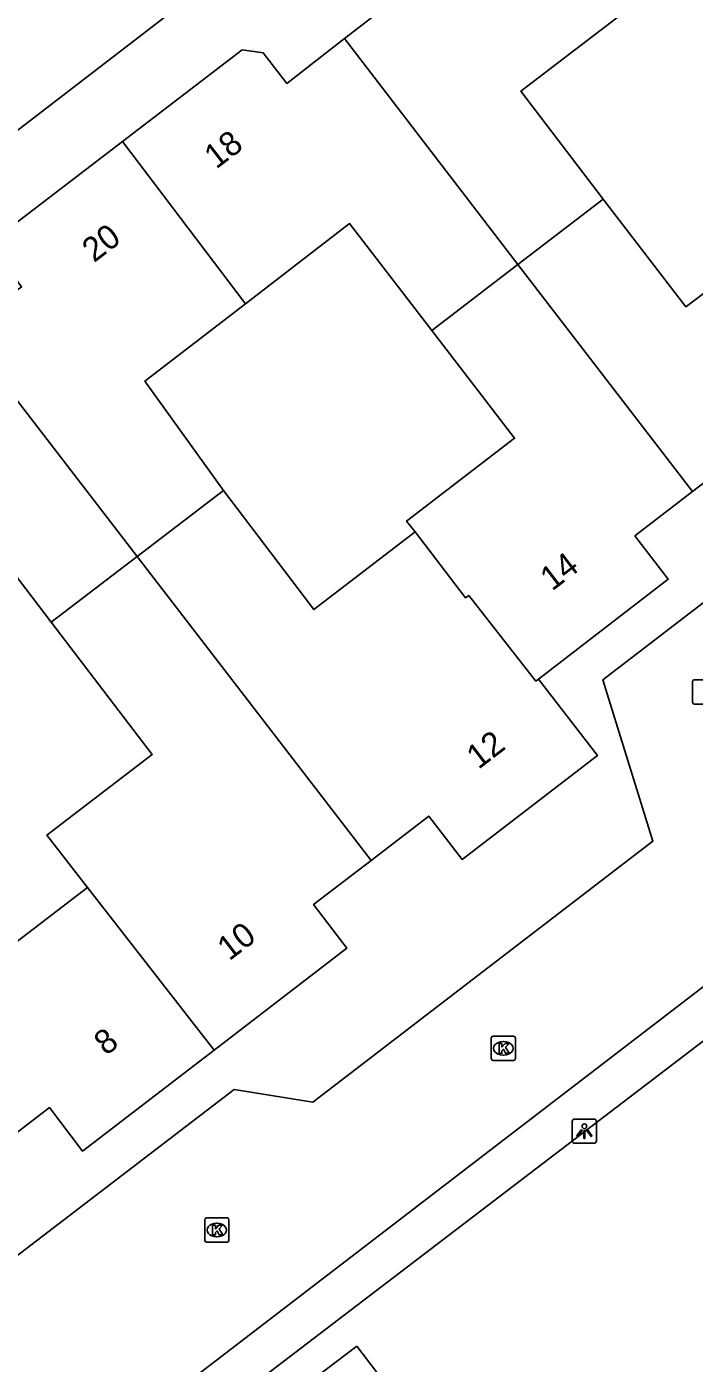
# Model space of a CAD drawing. Extents: x 159353 to 160616, y 385893 to 387321.
# Drawn here: x 159968 to 159995.5, y 386610 to 386665.3 of the extents above; entities that cross this region are included whole.
import ezdxf

# ---------------------------------------------------------------- set-up
doc = ezdxf.new("R2010")
doc.units = 0
for name, color, linetype in [('IMGEO_Kolk', 7, 'Continuous'), ('IMGEO_Lichtpunt', 7, 'Continuous'), ('IMGEO_Pand', 7, 'Continuous'), ('IMGEO_Pand_nummerreeks', 7, 'Continuous'), ('IMGEO_Rijbaan_lokaal_open', 7, 'Continuous'), ('IMGEO_Voetpad_open', 7, 'Continuous')]:
    doc.layers.add(name, color=color, linetype=linetype)

msp = doc.modelspace()

# ---------------------------------------------------------------- linework, layer by layer
at = {"layer": 'IMGEO_Kolk'}
for p, q in [((159995.466, 386637.355), (159995.466, 386638.207)), ((159995.541, 386638.281), (159996.393, 386638.281)), ((159996.393, 386637.281), (159995.541, 386637.281)), ((159987.228, 386623.557), (159988.08, 386623.557)), ((159987.153, 386622.631), (159987.153, 386623.483)), ((159987.641, 386623.337), (159987.666, 386623.337)), ((159988.154, 386623.483), (159988.154, 386622.631)), ((159988.08, 386622.557), (159987.228, 386622.557)), ((159987.664, 386622.777), (159987.639, 386622.777)), ((159975.315, 386615.124), (159975.315, 386615.976)), ((159975.39, 386616.05), (159976.242, 386616.05)), ((159975.803, 386615.83), (159975.828, 386615.83)), ((159976.316, 386615.976), (159976.316, 386615.124)), ((159975.826, 386615.27), (159975.801, 386615.27)), ((159976.242, 386615.05), (159975.39, 386615.05))]:
    msp.add_line(p, q, dxfattribs=at)
for points in [[(159995.466, 386637.355), (159995.466, 386638.207)], [(159995.541, 386638.281), (159996.393, 386638.281)], [(159996.393, 386637.281), (159995.541, 386637.281)], [(159987.228, 386623.557), (159988.08, 386623.557)], [(159987.153, 386622.631), (159987.153, 386623.483)], [(159987.474, 386623.257), (159987.597, 386623.257), (159987.597, 386623.106), (159987.727, 386623.257), (159987.891, 386623.257), (159987.745, 386623.106), (159987.898, 386622.857), (159987.746, 386622.857), (159987.661, 386623.021), (159987.597, 386622.954), (159987.597, 386622.857), (159987.474, 386622.857), (159987.474, 386623.257)], [(159988.154, 386623.483), (159988.154, 386622.631)], [(159988.08, 386622.557), (159987.228, 386622.557)], [(159975.315, 386615.124), (159975.315, 386615.976)], [(159975.39, 386616.05), (159976.242, 386616.05)], [(159976.316, 386615.976), (159976.316, 386615.124)], [(159975.636, 386615.75), (159975.759, 386615.75), (159975.759, 386615.599), (159975.889, 386615.75), (159976.053, 386615.75), (159975.907, 386615.599), (159976.06, 386615.35), (159975.908, 386615.35), (159975.823, 386615.514), (159975.759, 386615.447), (159975.759, 386615.35), (159975.636, 386615.35), (159975.636, 386615.75)], [(159976.242, 386615.05), (159975.39, 386615.05)]]:
    msp.add_lwpolyline(points, dxfattribs=at)
for centre, start, end in [((159995.543, 386638.205), 91.552, 178.448), ((159995.543, 386638.205), 91.552, 178.448), ((159995.543, 386637.357), 181.552, 268.448), ((159995.543, 386637.357), 181.552, 268.448), ((159987.23, 386623.481), 91.552, 178.448), ((159987.23, 386623.481), 91.552, 178.448), ((159988.078, 386623.481), 1.552, 88.448), ((159988.078, 386623.481), 1.552, 88.448), ((159987.23, 386622.633), 181.552, 268.448), ((159987.23, 386622.633), 181.552, 268.448), ((159988.078, 386622.633), 271.552, 358.448), ((159988.078, 386622.633), 271.552, 358.448), ((159975.392, 386615.974), 91.552, 178.448), ((159975.392, 386615.974), 91.552, 178.448), ((159976.24, 386615.974), 1.552, 88.448), ((159976.24, 386615.974), 1.552, 88.448), ((159975.392, 386615.126), 181.552, 268.448), ((159975.392, 386615.126), 181.552, 268.448), ((159976.24, 386615.126), 271.552, 358.448), ((159976.24, 386615.126), 271.552, 358.448)]:
    msp.add_arc(centre, 0.0765, start, end, dxfattribs=at)
for centre, major_axis, ratio, start_param, end_param in [((159987.64, 386623.057), (-0.387, 0.002), 0.722429, 4.712389, 7.853982), ((159987.665, 386623.057), (-0.39, 0.002), 0.717154, 1.570796, 4.712389), ((159975.802, 386615.55), (-0.387, 0.002), 0.722429, 4.712389, 7.853982), ((159975.827, 386615.55), (-0.39, 0.002), 0.717154, 1.570796, 4.712389)]:
    msp.add_ellipse(centre, major_axis=major_axis, ratio=ratio, start_param=start_param, end_param=end_param, dxfattribs=at)
at = {"layer": 'IMGEO_Lichtpunt'}
for p, q in [((159990.503, 386620.039), (159990.503, 386619.232)), ((159990.503, 386620.039), (159990.503, 386619.232)), ((159991.405, 386620.134), (159990.597, 386620.134)), ((159991.405, 386620.134), (159990.597, 386620.134)), ((159991.499, 386619.232), (159991.499, 386620.039)), ((159991.499, 386619.232), (159991.499, 386620.039)), ((159990.597, 386619.138), (159991.405, 386619.138)), ((159990.597, 386619.138), (159991.405, 386619.138))]:
    msp.add_line(p, q, dxfattribs=at)
for points in [[(159990.877, 386619.703), (159990.916, 386619.675), (159990.728, 386619.413), (159990.69, 386619.44), (159990.877, 386619.703)], [(159991.089, 386619.675), (159991.127, 386619.702), (159991.314, 386619.44), (159991.275, 386619.412), (159991.089, 386619.675)], [(159990.979, 386619.655), (159991.026, 386619.655), (159991.026, 386619.333), (159990.979, 386619.333), (159990.979, 386619.655)]]:
    msp.add_lwpolyline(points, dxfattribs=at)
msp.add_circle((159991.002, 386619.837), 0.0994, dxfattribs=at)
for centre, start, end in [((159990.597, 386620.039), 90, 180), ((159990.597, 386620.039), 90, 180), ((159991.405, 386620.039), 0, 90), ((159991.405, 386620.039), 0, 90), ((159990.597, 386619.232), 180, 270), ((159990.597, 386619.232), 180, 270), ((159991.405, 386619.232), 270, 0), ((159991.405, 386619.232), 270, 360)]:
    msp.add_arc(centre, 0.0946, start, end, dxfattribs=at)
at = {"layer": 'IMGEO_Pand'}
for points in [[(159981.086, 386664.765), (159983.475, 386666.62), (159982.557, 386667.808), (159982.628, 386668.748), (159987.73, 386672.672), (159990.421, 386669.149), (159991.013, 386669.612), (159992.751, 386667.353), (159992.22, 386666.838), (159992.861, 386666.018), (159988.38, 386662.592), (159991.779, 386658.135)], [(159971.915, 386660.518), (159976.865, 386664.307), (159977.736, 386664.173), (159978.701, 386662.914), (159981.086, 386664.765)], [(159981.086, 386664.765), (159988.258, 386655.436)], [(159971.915, 386660.518), (159966.916, 386656.691), (159966.819, 386655.753), (159967.752, 386654.512), (159965.347, 386652.681)], [(159976.994, 386653.81), (159971.915, 386660.518)], [(159991.779, 386658.135), (159988.258, 386655.436)], [(159995.47, 386646.055), (159997.85, 386647.883), (159999.227, 386646.09), (160000, 386646.684), (160004.85, 386650.41), (160002.133, 386653.94), (160002.697, 386654.374), (160000.963, 386656.627), (160000.4, 386656.194), (160000, 386656.713), (159999.71, 386657.09), (159995.19, 386653.694), (159991.866, 386658.021), (159991.779, 386658.135)], [(159976.994, 386653.81), (159981.3, 386657.126), (159984.698, 386652.706)], [(159988.258, 386655.436), (159984.698, 386652.706)], [(159995.47, 386646.055), (159988.258, 386655.436)], [(159976.09, 386646.095), (159972.842, 386650.612), (159976.994, 386653.81)], [(159965.347, 386652.681), (159972.52, 386643.37)], [(159984.698, 386652.706), (159988.117, 386648.259), (159983.657, 386644.84), (159984.003, 386644.388)], [(159976.09, 386646.095), (159972.52, 386643.37)], [(159984.003, 386644.388), (159979.82, 386641.181), (159979.474, 386641.633), (159976.09, 386646.095)], [(159989.1, 386638.31), (159994.469, 386642.435), (159993.092, 386644.227), (159995.47, 386646.055)], [(159968.972, 386640.663), (159965.595, 386645.082), (159961.243, 386641.763)], [(159989.1, 386638.31), (159988.989, 386638.225), (159986.227, 386641.769), (159986.091, 386641.665), (159984.003, 386644.388)], [(159972.52, 386643.37), (159968.972, 386640.663)], [(159972.52, 386643.37), (159982.189, 386630.821)], [(159968.972, 386640.663), (159973.148, 386635.198), (159968.795, 386631.865), (159970.474, 386629.706)], [(159982.189, 386630.821), (159984.571, 386632.653), (159985.95, 386630.86), (159988.565, 386632.867), (159991.54, 386635.15), (159989.1, 386638.31)], [(159970.474, 386629.706), (159966.149, 386626.39), (159960.348, 386634.04)], [(159975.702, 386622.984), (159978.567, 386625.185), (159981.19, 386627.2), (159979.811, 386628.993), (159982.189, 386630.821)], [(159970.474, 386629.706), (159975.702, 386622.984)], [(159966.497, 386618.775), (159968.896, 386620.608), (159970.27, 386618.81), (159975.702, 386622.984)], [(159981.598, 386610.757), (159979.545, 386609.197), (159981.022, 386607.284), (159983.062, 386608.837), (159981.598, 386610.757)]]:
    msp.add_lwpolyline(points, dxfattribs=at)
at = {"layer": 'IMGEO_Rijbaan_lokaal_open'}
for points in [[(160015.231, 386640.426), (160007.623, 386650.457), (160000, 386644.604), (159991.763, 386638.279), (159993.835, 386631.612), (159979.779, 386620.834), (159976.527, 386621.358), (159958.24, 386607.374)], [(159972.409, 386607.573), (160000, 386628.741), (160015.231, 386640.426)]]:
    msp.add_lwpolyline(points, dxfattribs=at)
at = {"layer": 'IMGEO_Voetpad_open'}
for points in [[(159937.885, 386638.154), (159989.185, 386677.602)], [(159973.45, 386606.21), (160000, 386626.477), (160013.533, 386636.86), (160016.316, 386638.995), (160015.782, 386639.699)]]:
    msp.add_lwpolyline(points, dxfattribs=at)

# ---------------------------------------------------------------- texts
at = {"layer": 'IMGEO_Pand_nummerreeks'}
for s, rotation, p in [('18', 37.4342, (159975.79, 386659.353)), ('20', 37.4342, (159970.743, 386655.489)), ('14', 37.5345, (159989.667, 386641.923)), ('12', 37.5058, (159986.624, 386634.555)), ('10', 37.5322, (159976.329, 386626.645)), ('8', 37.539, (159971.236, 386622.73))]:
    msp.add_text(s, height=1, rotation=rotation, dxfattribs=at).set_placement(p)

doc.saveas('drawing.dxf')
